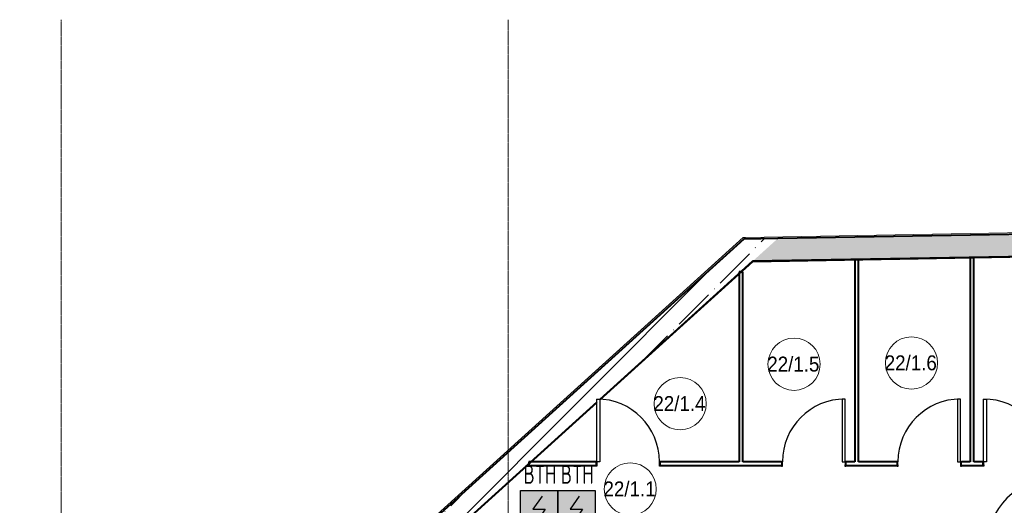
# Model space of a CAD drawing. Header units: millimetres. Extents: x -135639 to 224623, y -383017 to -59102.
# Tile 274 of 494: x -8692 to 4520, y -110080 to -103571. Entities that reach past the tile are written whole.
import ezdxf
from ezdxf.enums import TextEntityAlignment as Align

# ---------------------------------------------------------------- set-up
doc = ezdxf.new("R2010")
doc.units = ezdxf.units.MM
doc.linetypes.add('CONTINOUS', pattern=[0])
doc.linetypes.add('Линия сетки', pattern=[25, 20, -2.5, 0, -2.5])
for name, color, linetype, lineweight in [('A-010-A_ROOM', 7, 'Continuous', 20), ('A-200-M_WALL_EXT', 7, 'Continuous', 18), ('A-200-M_WALL_INT', 7, 'Continuous', 18), ('A-200-M_WALL_PAT', 7, 'Continuous', 40), ('A-325-M_DOOR', 7, 'Continuous', 18), ('A-325-M_DOOR__FRAME', 7, 'Continuous', 30), ('A-325-M_DOOR_PANEL', 7, 'Continuous', 30), ('Z-030-M_GRID', 7, 'Continuous', 9), ('ПС', 7, 'Continuous', 40)]:
    doc.layers.add(name, color=color, linetype=linetype, lineweight=lineweight)
doc.styles.add('1111', font='isocpeur.ttf')
doc.styles.add('Arial_2', font='arial.ttf', dxfattribs={"width": 0.9, "height": 400})
pattern_1 = [(45, (0, 0), (-314.309, 314.309), []), (45, (314.3, 0), (-314.309, 314.309), [555.625, -111.125, 3.353, -107.772])]

# ---------------------------------------------------------------- blocks, each defined once
blk = doc.blocks.new('101_Дверь_Однопольная - _ПЧ_Мет_900х2000_Блок кладовых_EI60_Л-4554594-B1_-7_650_')
at = {"layer": 'A-325-M_DOOR', "color": 253, "lineweight": 30, "true_color": 0xaaaaaa}
for p, q in [((-535, 15), (-550, 15)), ((-550, 15), (-550, -100)), ((-535, -100), (-535, 15)), ((550, 15), (535, 15)), ((535, 15), (535, -100)), ((550, -100), (550, 15)), ((-550, -100), (-535, -100)), ((535, -100), (550, -100))]:
    blk.add_line(p, q, dxfattribs=at)
at = {"layer": 'A-325-M_DOOR__FRAME', "color": 253, "true_color": 0xaaaaaa}
for p, q in [((-475, 15), (-535, 15)), ((-535, 15), (-535, -100)), ((-475, -25), (-475, 15)), ((535, 15), (475, 15)), ((475, 15), (475, -25)), ((535, -100), (535, 15)), ((-535, -100), (-465, -100)), ((-465, -25), (-475, -25)), ((-465, -100), (-465, -25)), ((475, -25), (465, -25)), ((465, -25), (465, -100)), ((465, -100), (535, -100))]:
    blk.add_line(p, q, dxfattribs=at)
at = {"layer": 'A-325-M_DOOR_PANEL', "color": 253, "true_color": 0xaaaaaa}
for p, q in [((475, 965), (435, 965)), ((435, 965), (435, 15)), ((475, 15), (475, 965)), ((435, 15), (475, 15))]:
    blk.add_line(p, q, dxfattribs=at)
blk.add_arc((475, 15), 950, 90, 180, dxfattribs=at)
blk = doc.blocks.new('101_Дверь_Однопольная - _ПЧ_800х2000_Кладовая_Л-4170134-B1_-7_650_')
at = {"layer": 'A-325-M_DOOR', "color": 253, "lineweight": 30, "true_color": 0xaaaaaa}
for p, q in [((-430, 25), (-431, 25)), ((-431, 25), (-431, -35)), ((-430, -35), (-430, 25)), ((431, 25), (430, 25)), ((430, 25), (430, -35)), ((431, -35), (431, 25)), ((-431, -35), (-430, -35)), ((430, -35), (431, -35))]:
    blk.add_line(p, q, dxfattribs=at)
at = {"layer": 'A-325-M_DOOR__FRAME', "color": 253, "true_color": 0xaaaaaa}
for p, q in [((-420, 25), (-430, 25)), ((-430, 25), (-430, -35)), ((-420, -15), (-420, 25)), ((430, 25), (420, 25)), ((420, 25), (420, -15)), ((430, -35), (430, 25)), ((-430, -35), (-419, -35)), ((-419, -15), (-420, -15)), ((-419, -35), (-419, -15)), ((420, -15), (419, -15)), ((419, -15), (419, -35)), ((419, -35), (430, -35))]:
    blk.add_line(p, q, dxfattribs=at)
at = {"layer": 'A-325-M_DOOR_PANEL', "color": 253, "true_color": 0xaaaaaa}
for p, q in [((420, 865), (380, 865)), ((380, 865), (380, 25)), ((420, 25), (420, 865)), ((380, 25), (420, 25))]:
    blk.add_line(p, q, dxfattribs=at)
blk.add_arc((420, 25), 840, 90, 180, dxfattribs=at)
blk = doc.blocks.new('101_Дверь_Однопольная - _ПЧ_800х2000_Кладовая_Пр-4169783-B1_-7_650_')
at = {"layer": 'A-325-M_DOOR', "color": 253, "lineweight": 30, "true_color": 0xaaaaaa}
for p, q in [((-431, 25), (-430, 25)), ((-431, -35), (-431, 25)), ((-430, 25), (-430, -35)), ((430, -35), (430, 25)), ((430, 25), (431, 25)), ((431, 25), (431, -35)), ((-430, -35), (-431, -35)), ((431, -35), (430, -35))]:
    blk.add_line(p, q, dxfattribs=at)
at = {"layer": 'A-325-M_DOOR__FRAME', "color": 253, "true_color": 0xaaaaaa}
for p, q in [((-430, 25), (-420, 25)), ((-430, -35), (-430, 25)), ((-420, 25), (-420, -15)), ((420, 25), (430, 25)), ((420, -15), (420, 25)), ((430, 25), (430, -35)), ((-419, -35), (-430, -35)), ((-420, -15), (-419, -15)), ((-419, -15), (-419, -35)), ((419, -15), (420, -15)), ((419, -35), (419, -15)), ((430, -35), (419, -35))]:
    blk.add_line(p, q, dxfattribs=at)
at = {"layer": 'A-325-M_DOOR_PANEL', "color": 253, "true_color": 0xaaaaaa}
for p, q in [((-420, 865), (-380, 865)), ((-420, 25), (-420, 865)), ((-380, 865), (-380, 25)), ((-380, 25), (-420, 25))]:
    blk.add_line(p, q, dxfattribs=at)
blk.add_arc((-420, 25), 840, 0, 90, dxfattribs=at)
blk = doc.blocks.new('135_SLK_GD_AR_rvt-1-B1_-7_650_')
at = {"layer": 'A-200-M_WALL_INT', "color": 253, "lineweight": 40, "true_color": 0xaaaaaa}
for p, q in [((13620, 86088), (9280, 86012)), ((9281, 86010), (13620, 86086)), ((10700, 86036), (10650, 86036)), ((10650, 86036), (10650, 83325)), ((10700, 83325), (10700, 86036)), ((12250, 86063), (12200, 86063)), ((12200, 86063), (12200, 83325)), ((12250, 83325), (12250, 86063)), ((9278, 86010), (7230, 84159)), ((7230, 84156), (9281, 86010)), ((9280, 86012), (9278, 86010)), ((9150, 85871), (9100, 85871)), ((9100, 85871), (9100, 83325)), ((9150, 83325), (9150, 85871)), ((7190, 84123), (1269, 78773)), ((1275, 78775), (7190, 84120)), ((7179, 83325), (6279, 83325)), ((6279, 83325), (6279, 83275)), ((6279, 83275), (7179, 83275)), ((9100, 83325), (8041, 83325)), ((8041, 83275), (9669, 83275)), ((9669, 83325), (9150, 83325)), ((10650, 83325), (10531, 83325)), ((10531, 83275), (11219, 83275)), ((11219, 83325), (10700, 83325)), ((12200, 83325), (12081, 83325)), ((12081, 83275), (12369, 83275)), ((12369, 83325), (12250, 83325))]:
    blk.add_line(p, q, dxfattribs=at)
at = {"layer": 'A-325-M_DOOR', "color": 253, "lineweight": 18, "true_color": 0xaaaaaa}
for name, p in [('101_Дверь_Однопольная - _ПЧ_800х2000_Кладовая_Пр-4169783-B1_-7_650_', (7610, 83300)), ('101_Дверь_Однопольная - _ПЧ_800х2000_Кладовая_Л-4170134-B1_-7_650_', (10100, 83300)), ('101_Дверь_Однопольная - _ПЧ_800х2000_Кладовая_Л-4170134-B1_-7_650_', (11650, 83300)), ('101_Дверь_Однопольная - _ПЧ_800х2000_Кладовая_Пр-4169783-B1_-7_650_', (12800, 83300)), ('101_Дверь_Однопольная - _ПЧ_Мет_900х2000_Блок кладовых_EI60_Л-4554594-B1_-7_650_', (12890, 82150))]:
    blk.add_blockref(name, p, dxfattribs=at)
blk = doc.blocks.new('135_SLK_GD_KR_rvt-1-B1_-7_650_')
at = {"layer": 'A-200-M_WALL_PAT', "lineweight": 9, "true_color": 0xaaaaaa}
h = blk.add_hatch(dxfattribs=at)
h.set_pattern_fill('FP_20', color=253, style=0, pattern_type=2)
h.set_pattern_definition(pattern_1)
h.paths.add_polyline_path([(9280, 86012), (53120, 86777), (53120, 87077), (9619, 86318)])
h = blk.add_hatch(dxfattribs=at)
h.set_pattern_fill('FP_20', color=253, style=0, pattern_type=2)
h.set_pattern_definition(pattern_1)
h.paths.add_polyline_path([(-459, 77450), (-195, 77450), (7190, 84123), (7190, 84165), (7230, 84165), (7230, 84159), (9619, 86318), (9163, 86310), (-542, 77541)])
at = {"layer": 'A-200-M_WALL_EXT', "color": 253, "true_color": 0xaaaaaa}
for p, q in [((9185, 86330), (53440, 87103)), ((-555, 77556), (9155, 86330)), ((9185, 86330), (9155, 86330))]:
    blk.add_line(p, q, dxfattribs=at)
at = {"layer": 'A-200-M_WALL_EXT', "color": 253, "lineweight": 40, "true_color": 0xaaaaaa}
for p, q in [((53120, 87077), (9619, 86318)), ((9280, 86012), (53120, 86777)), ((9163, 86310), (-542, 77541)), ((9619, 86318), (9163, 86310)), ((7230, 84159), (9280, 86012)), ((-195, 77450), (7190, 84123))]:
    blk.add_line(p, q, dxfattribs=at)
blk = doc.blocks.new('050_Марка_Помещение - Номер-620969-B1_-7_650_')
at = {"layer": 'A-010-A_ROOM', "color": 253, "true_color": 0xaaaaaa}
blk.add_circle((0, 0), 3.5, dxfattribs=at)
blk = doc.blocks.new('-1 эт')
at = {"layer": 'Z-030-M_GRID', "color": 253, "linetype": 'Линия сетки', "true_color": 0xaaaaaa}
for p, q in [((0, -19701.1), (0, 89249.9)), ((6000, -19700.7), (6000, 89250.3))]:
    blk.add_line(p, q, dxfattribs=at)
at = {"lineweight": 5}
for name in ['135_SLK_GD_KR_rvt-1-B1_-7_650_', '135_SLK_GD_AR_rvt-1-B1_-7_650_']:
    blk.add_blockref(name, (0, 0), dxfattribs=at)
at = {"layer": 'A-010-A_ROOM', "color": 253, "true_color": 0xaaaaaa, "xscale": 99.99999999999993, "yscale": 99.99999999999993, "zscale": 99.99999999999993}
for p in [(9835.9, 84631.8), (11411.4, 84648.7), (8307.2, 84103), (7637.7, 82958.6)]:
    blk.add_blockref('050_Марка_Помещение - Номер-620969-B1_-7_650_', p, dxfattribs=at)
at = {"layer": 'A-010-A_ROOM', "color": 253, "lineweight": 9, "true_color": 0xaaaaaa, "char_height": 200, "width": 865.822, "attachment_point": 1, "style": 'Arial_2'}
for s, insert in [('22/1.5', (9477, 84733.5)), ('22/1.6', (11052.5, 84750.4)), ('22/1.4', (7948.4, 84204.7)), ('22/1.1', (7278.8, 83060.3))]:
    blk.add_mtext(s, dxfattribs=dict(at, insert=insert))
blk = doc.blocks.new('*U4706')
at = {"lineweight": 35, "true_color": 0xffffff}
h = blk.add_hatch(color=7, dxfattribs=at)
h.dxf.hatch_style = 1
h.paths.add_polyline_path([(0, 500), (0, 0), (500, 0), (500, 500)])
at = {"color": 1, "linetype": 'ByBlock', "lineweight": -2}
for p, q in [((289, 426), (167, 250)), ((167, 250), (333, 250)), ((333, 250), (219, 86))]:
    blk.add_line(p, q, dxfattribs=at)
at = {"color": 1, "linetype": 'ByBlock', "lineweight": -2, "ltscale": 0.1}
blk.add_lwpolyline([(0, 500), (500, 500), (500, 0), (0, 0)], close=True, dxfattribs=at)
at = {"color": 1, "linetype": 'ByBlock', "lineweight": -2, "ltscale": 1000, "style": '1111'}
blk.add_text('A', height=128, dxfattribs=at).set_placement((403, 49), align=Align.CENTER)
at = {"color": 0, "linetype": 'ByBlock', "lineweight": -2, "style": '1111'}
blk.add_attdef('INDEX', (-63, -235), '', height=125, dxfattribs=at)
at = {"color": 0, "linetype": 'ByBlock', "lineweight": -2, "style": '1111', "flags": 1}
for tag, p in [('NAME_DEVICE', (-64, -421)), ('NUM_POM', (-82, -847))]:
    blk.add_attdef(tag, p, '', height=125, dxfattribs=at)
at = {"color": 0, "linetype": 'ByBlock', "lineweight": -2, "style": '1111', "width": 0.7}
blk.add_attdef('NUM_DEVICE', (-64, -630), '', height=125, dxfattribs=at)

msp = doc.modelspace()

# ---------------------------------------------------------------- block references
msp.add_blockref('-1 эт', (-8137, -192821))
at = {"layer": 'ПС', "color": 7, "linetype": 'CONTINOUS', "lineweight": 30, "ltscale": 100}
ref = msp.add_blockref('*U4706', (-1972, -110382), dxfattribs=dict(at, xscale=1.000736, yscale=1.000736, zscale=1.000736))
ref.add_attrib('NUM_DEVICE', 'BTH', dxfattribs={"layer": '0', "color": 0, "linetype": 'ByBlock', "lineweight": -2, "ltscale": 100, "height": 250.2, "style": '1111', "width": 0.7}).set_placement((-1710, -109792), align=Align.CENTER)
ref = msp.add_blockref('*U4706', (-1472, -110382), dxfattribs=dict(at, xscale=1.000736, yscale=1.000736, zscale=1.000736))
ref.add_attrib('NUM_DEVICE', 'BTH', dxfattribs={"layer": '0', "color": 0, "linetype": 'ByBlock', "lineweight": -2, "ltscale": 100, "height": 250.2, "style": '1111', "width": 0.7}).set_placement((-1210, -109792), align=Align.CENTER)

doc.saveas('drawing.dxf')
